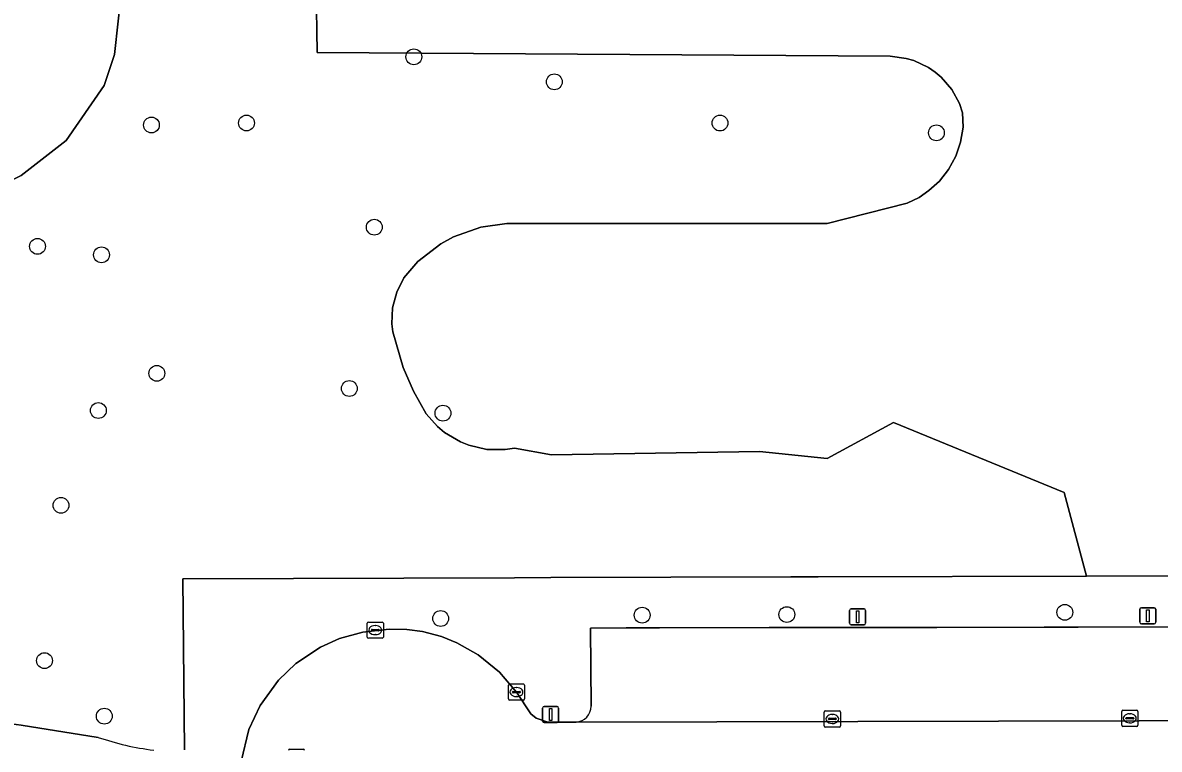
# Model space of a CAD drawing. Extents: x 160732 to 162107, y 387428 to 388479.
# Drawn here: x 161000.1 to 161070.4, y 387952.9 to 387997.8 of the extents above; entities that cross this region are included whole.
import ezdxf

# ---------------------------------------------------------------- set-up
doc = ezdxf.new("R2010")
doc.units = 0
for name, color, linetype in [('IMGEO_Boom', 7, 'Continuous'), ('IMGEO_Groenvoorziening', 7, 'Continuous'), ('IMGEO_Kolk', 7, 'Continuous'), ('IMGEO_Lichtmast', 7, 'Continuous'), ('IMGEO_Loofbos', 7, 'Continuous'), ('IMGEO_Parkeervlak_open', 7, 'Continuous'), ('IMGEO_Rijbaan_lokaal_open', 7, 'Continuous'), ('IMGEO_Rioolput', 7, 'Continuous'), ('IMGEO_Voetpad_gesloten', 7, 'Continuous'), ('IMGEO_Voetpad_open', 7, 'Continuous')]:
    doc.layers.add(name, color=color, linetype=linetype)

msp = doc.modelspace()

# ---------------------------------------------------------------- linework, layer by layer
at = {"layer": 'IMGEO_Boom'}
for centre in [(161024.294, 387995.71), (161032.989, 387994.162), (161008.063, 387991.489), (161013.943, 387991.612), (161043.235, 387991.61), (161056.621, 387991.005), (161021.849, 387985.164), (161001.017, 387983.978), (161004.978, 387983.459), (161008.398, 387976.122), (161020.308, 387975.187), (161004.784, 387973.821), (161026.095, 387973.659), (161002.468, 387967.96), (161047.366, 387961.198), (161064.564, 387961.335), (161025.957, 387960.959), (161038.417, 387961.162), (161001.448, 387958.35), (161005.147, 387954.91)]:
    msp.add_circle(centre, 0.489, dxfattribs=at)
at = {"layer": 'IMGEO_Groenvoorziening'}
for points in [[(160967.129, 387988.286), (160970.234, 387987.432), (160973.225, 387986.838), (160978.217, 387986.277), (160983.24, 387986.241), (160995.593, 387986.889), (160996.56, 387987.053), (160997.751, 387987.372), (160998.902, 387987.814), (161000, 387988.374), (161002.794, 387990.53), (161005.138, 387993.942), (161005.778, 387995.861), (161006.235, 387999.998), (161006.99, 388010.72), (161007.021, 388019.002), (161000.871, 388029.257), (161000, 388029.323), (160998.735, 388029.418), (160998.672, 388021.021), (160998.917, 388008.318), (160999.007, 388000), (160999.022, 387998.644)], [(161018.258, 388000), (161018.311, 387995.968), (161053.757, 387995.741), (161054.746, 387995.614), (161055.226, 387995.473), (161056.127, 387995.047), (161056.539, 387994.765), (161056.92, 387994.442), (161057.57, 387993.685), (161058.049, 387992.81), (161058.243, 387992.249), (161058.272, 387991.364), (161058.113, 387990.435), (161057.82, 387989.567), (161057.368, 387988.735), (161056.806, 387988.014), (161056.158, 387987.427), (161055.56, 387987), (161054.809, 387986.647), (161049.866, 387985.389), (161030.04, 387985.395), (161028.445, 387985.164), (161026.755, 387984.561), (161025.967, 387984.131), (161024.546, 387983.035), (161023.678, 387982.024), (161023.235, 387981.138), (161022.986, 387980.18), (161022.941, 387979.19), (161022.997, 387978.697), (161023.631, 387976.493), (161024.266, 387975.021), (161025.052, 387973.624), (161025.759, 387972.829), (161026.198, 387972.464), (161027.176, 387971.882), (161027.706, 387971.671), (161028.816, 387971.42), (161029.955, 387971.405), (161030.519, 387971.487), (161032.804, 387971.074), (161045.683, 387971.292), (161049.873, 387970.861), (161053.965, 387973.083), (161064.526, 387968.754), (161065.909, 387963.585), (161085.039, 387963.643)]]:
    msp.add_lwpolyline(points, dxfattribs=at)
at = {"layer": 'IMGEO_Kolk'}
for p, q in [((161021.409, 387959.81), (161021.409, 387960.662)), ((161021.484, 387960.736), (161022.336, 387960.736)), ((161021.711, 387960.279), (161022.109, 387960.279)), ((161021.897, 387960.516), (161021.922, 387960.516)), ((161022.41, 387960.662), (161022.41, 387959.81)), ((161022.336, 387959.736), (161021.484, 387959.736)), ((161021.668, 387960.23), (161021.668, 387960.242)), ((161022.106, 387960.193), (161021.708, 387960.193)), ((161021.92, 387959.956), (161021.895, 387959.956)), ((161022.152, 387960.242), (161022.152, 387960.23)), ((161030.143, 387955.978), (161030.143, 387956.83)), ((161030.218, 387956.904), (161031.07, 387956.904)), ((161031.144, 387956.83), (161031.144, 387955.978)), ((161030.402, 387956.398), (161030.402, 387956.41)), ((161030.84, 387956.361), (161030.442, 387956.361)), ((161030.445, 387956.447), (161030.843, 387956.447)), ((161030.654, 387956.124), (161030.629, 387956.124)), ((161030.631, 387956.684), (161030.656, 387956.684)), ((161030.886, 387956.41), (161030.886, 387956.398)), ((161031.07, 387955.904), (161030.218, 387955.904)), ((161049.682, 387954.314), (161049.682, 387955.166)), ((161049.757, 387955.24), (161050.609, 387955.24)), ((161049.941, 387954.734), (161049.941, 387954.746)), ((161050.379, 387954.697), (161049.981, 387954.697)), ((161049.984, 387954.783), (161050.382, 387954.783)), ((161050.17, 387955.02), (161050.195, 387955.02)), ((161050.425, 387954.746), (161050.425, 387954.734)), ((161050.683, 387955.166), (161050.683, 387954.314)), ((161068.083, 387954.355), (161068.083, 387955.207)), ((161068.158, 387955.281), (161069.01, 387955.281)), ((161068.342, 387954.775), (161068.342, 387954.787)), ((161068.78, 387954.738), (161068.382, 387954.738)), ((161068.385, 387954.824), (161068.783, 387954.824)), ((161068.571, 387955.061), (161068.596, 387955.061)), ((161068.826, 387954.787), (161068.826, 387954.775)), ((161069.084, 387955.207), (161069.084, 387954.355)), ((161050.609, 387954.24), (161049.757, 387954.24)), ((161050.193, 387954.46), (161050.168, 387954.46)), ((161069.01, 387954.281), (161068.158, 387954.281)), ((161068.594, 387954.501), (161068.569, 387954.501))]:
    msp.add_line(p, q, dxfattribs=at)
for points in [[(161021.409, 387959.81), (161021.409, 387960.662)], [(161021.484, 387960.736), (161022.336, 387960.736)], [(161022.41, 387960.662), (161022.41, 387959.81)], [(161022.336, 387959.736), (161021.484, 387959.736)], [(161030.143, 387955.978), (161030.143, 387956.83)], [(161030.218, 387956.904), (161031.07, 387956.904)], [(161031.144, 387956.83), (161031.144, 387955.978)], [(161031.07, 387955.904), (161030.218, 387955.904)], [(161049.682, 387954.314), (161049.682, 387955.166)], [(161049.757, 387955.24), (161050.609, 387955.24)], [(161050.683, 387955.166), (161050.683, 387954.314)], [(161068.083, 387954.355), (161068.083, 387955.207)], [(161068.158, 387955.281), (161069.01, 387955.281)], [(161069.084, 387955.207), (161069.084, 387954.355)], [(161050.609, 387954.24), (161049.757, 387954.24)], [(161069.01, 387954.281), (161068.158, 387954.281)]]:
    msp.add_lwpolyline(points, dxfattribs=at)
for centre, radius, start, end in [((161021.486, 387960.66), 0.0765, 91.55205, 178.44795), ((161021.486, 387960.66), 0.0765, 91.55205, 178.44795), ((161021.708, 387960.239), 0.0403, 85.87752, 175.75265), ((161022.113, 387960.241), 0.0386, 1.73085, 96.63898), ((161022.334, 387960.66), 0.0765, 1.55205, 88.44795), ((161022.334, 387960.66), 0.0765, 1.55205, 88.44795), ((161021.486, 387959.812), 0.0765, 181.55205, 268.44795), ((161021.486, 387959.812), 0.0765, 181.55205, 268.44795), ((161021.705, 387960.229), 0.0366, 178.93798, 274.71019), ((161022.109, 387960.236), 0.043, 264.86636, 352.45326), ((161022.334, 387959.812), 0.0765, 271.55205, 358.44795), ((161022.334, 387959.812), 0.0765, 271.55205, 358.44795), ((161030.22, 387956.828), 0.0765, 91.55205, 178.44795), ((161030.22, 387956.828), 0.0765, 91.55205, 178.44795), ((161031.068, 387956.828), 0.0765, 1.55205, 88.44795), ((161031.068, 387956.828), 0.0765, 1.55205, 88.44795), ((161030.442, 387956.407), 0.0403, 85.87752, 175.75265), ((161030.439, 387956.397), 0.0366, 178.93798, 274.71019), ((161030.843, 387956.404), 0.043, 264.86636, 352.45326), ((161030.847, 387956.409), 0.0386, 1.73085, 96.63898), ((161030.22, 387955.98), 0.0765, 181.55205, 268.44795), ((161030.22, 387955.98), 0.0765, 181.55205, 268.44795), ((161031.068, 387955.98), 0.0765, 271.55205, 358.44795), ((161031.068, 387955.98), 0.0765, 271.55205, 358.44795), ((161049.759, 387955.164), 0.0765, 91.55205, 178.44795), ((161049.759, 387955.164), 0.0765, 91.55205, 178.44795), ((161049.981, 387954.743), 0.0403, 85.87752, 175.75265), ((161049.978, 387954.733), 0.0366, 178.93798, 274.71019), ((161050.382, 387954.74), 0.043, 264.86636, 352.45326), ((161050.386, 387954.745), 0.0386, 1.73085, 96.63898), ((161050.607, 387955.164), 0.0765, 1.55205, 88.44795), ((161050.607, 387955.164), 0.0765, 1.55205, 88.44795), ((161068.16, 387955.205), 0.0765, 91.55205, 178.44795), ((161068.16, 387955.205), 0.0765, 91.55205, 178.44795), ((161068.382, 387954.784), 0.0403, 85.87752, 175.75265), ((161068.379, 387954.774), 0.0366, 178.93798, 274.71019), ((161068.783, 387954.781), 0.043, 264.86636, 352.45326), ((161068.787, 387954.786), 0.0386, 1.73085, 96.63898), ((161069.008, 387955.205), 0.0765, 1.55205, 88.44795), ((161069.008, 387955.205), 0.0765, 1.55205, 88.44795), ((161049.759, 387954.316), 0.0765, 181.55205, 268.44795), ((161049.759, 387954.316), 0.0765, 181.55205, 268.44795), ((161050.607, 387954.316), 0.0765, 271.55205, 358.44795), ((161050.607, 387954.316), 0.0765, 271.55205, 358.44795), ((161068.16, 387954.357), 0.0765, 181.55205, 268.44795), ((161068.16, 387954.357), 0.0765, 181.55205, 268.44795), ((161069.008, 387954.357), 0.0765, 271.55205, 358.44795), ((161069.008, 387954.357), 0.0765, 271.55205, 358.44795)]:
    msp.add_arc(centre, radius, start, end, dxfattribs=at)
for centre, major_axis, ratio, start_param, end_param in [((161021.896, 387960.236), (-0.387, 0.002), 0.722429, 4.712389, 7.853982), ((161021.921, 387960.236), (-0.39, 0.002), 0.717154, 1.570796, 4.712389), ((161030.63, 387956.404), (-0.387, 0.002), 0.722429, 4.712389, 7.853982), ((161030.655, 387956.404), (-0.39, 0.002), 0.717154, 1.570796, 4.712389), ((161050.169, 387954.74), (-0.387, 0.002), 0.722429, 4.712389, 7.853982), ((161050.194, 387954.74), (-0.39, 0.002), 0.717154, 1.570796, 4.712389), ((161068.57, 387954.781), (-0.387, 0.002), 0.722429, 4.712389, 7.853982), ((161068.595, 387954.781), (-0.39, 0.002), 0.717154, 1.570796, 4.712389)]:
    msp.add_ellipse(centre, major_axis=major_axis, ratio=ratio, start_param=start_param, end_param=end_param, dxfattribs=at)
at = {"layer": 'IMGEO_Lichtmast'}
for p, q in [((161051.253, 387960.659), (161051.253, 387961.459)), ((161051.253, 387961.459), (161051.253, 387960.659)), ((161051.353, 387961.559), (161052.143, 387961.559)), ((161052.143, 387961.559), (161051.353, 387961.559)), ((161052.243, 387961.459), (161052.243, 387960.659)), ((161052.243, 387960.659), (161052.243, 387961.459)), ((161069.202, 387960.726), (161069.202, 387961.526)), ((161069.202, 387961.526), (161069.202, 387960.726)), ((161069.302, 387961.626), (161070.092, 387961.626)), ((161070.092, 387961.626), (161069.302, 387961.626)), ((161070.192, 387961.526), (161070.192, 387960.726)), ((161070.192, 387960.726), (161070.192, 387961.526)), ((161052.143, 387960.559), (161051.353, 387960.559)), ((161051.353, 387960.559), (161052.143, 387960.559)), ((161070.092, 387960.626), (161069.302, 387960.626)), ((161069.302, 387960.626), (161070.092, 387960.626)), ((161032.262, 387954.613), (161032.262, 387955.413)), ((161032.262, 387955.413), (161032.262, 387954.613)), ((161032.362, 387955.513), (161033.152, 387955.513)), ((161033.152, 387955.513), (161032.362, 387955.513)), ((161033.252, 387955.413), (161033.252, 387954.613)), ((161033.252, 387954.613), (161033.252, 387955.413)), ((161033.152, 387954.513), (161032.362, 387954.513)), ((161032.362, 387954.513), (161033.152, 387954.513))]:
    msp.add_line(p, q, dxfattribs=at)
for points in [[(161051.673, 387961.434), (161051.823, 387961.434), (161051.823, 387960.684), (161051.673, 387960.684), (161051.673, 387961.434)], [(161069.622, 387961.501), (161069.772, 387961.501), (161069.772, 387960.751), (161069.622, 387960.751), (161069.622, 387961.501)], [(161032.682, 387955.388), (161032.832, 387955.388), (161032.832, 387954.638), (161032.682, 387954.638), (161032.682, 387955.388)]]:
    msp.add_lwpolyline(points, dxfattribs=at)
for centre, start, end in [((161051.353, 387961.459), 90, 180), ((161051.353, 387961.459), 90, 180), ((161052.143, 387961.459), 0, 90), ((161052.143, 387961.459), 360, 90), ((161069.302, 387961.526), 90, 180), ((161069.302, 387961.526), 90, 180), ((161070.092, 387961.526), 0, 90), ((161070.092, 387961.526), 360, 90), ((161051.353, 387960.659), 180, 270), ((161051.353, 387960.659), 180, 270), ((161052.143, 387960.659), 270, 0), ((161052.143, 387960.659), 270, 0), ((161069.302, 387960.726), 180, 270), ((161069.302, 387960.726), 180, 270), ((161070.092, 387960.726), 270, 0), ((161070.092, 387960.726), 270, 0), ((161032.362, 387955.413), 90, 180), ((161032.362, 387955.413), 90, 180), ((161033.152, 387955.413), 0, 90), ((161033.152, 387955.413), 360, 90), ((161032.362, 387954.613), 180, 270), ((161032.362, 387954.613), 180, 270), ((161033.152, 387954.613), 270, 0), ((161033.152, 387954.613), 270, 0)]:
    msp.add_arc(centre, 0.1, start, end, dxfattribs=at)
at = {"layer": 'IMGEO_Loofbos'}
for points in [[(160998.962, 388038.845), (160998.761, 388032.914), (160998.735, 388029.418), (161000, 388029.323), (161000.871, 388029.257), (161007.021, 388019.002), (161006.99, 388010.72), (161006.235, 387999.998), (161005.778, 387995.861), (161005.138, 387993.942), (161002.794, 387990.53), (161000, 387988.374), (160998.902, 387987.814), (160997.751, 387987.372), (160996.56, 387987.053), (160995.593, 387986.889), (160983.24, 387986.241), (160978.217, 387986.277), (160973.225, 387986.838), (160970.234, 387987.432), (160967.129, 387988.286)], [(161010.109, 387952.836), (161009.997, 387963.415), (161030.521, 387963.477), (161032.769, 387963.484), (161047.618, 387963.529), (161049.31, 387963.534), (161065.909, 387963.585), (161064.526, 387968.754), (161053.965, 387973.083), (161049.873, 387970.861), (161045.683, 387971.292), (161032.804, 387971.074), (161030.519, 387971.487), (161029.955, 387971.405), (161028.816, 387971.42), (161027.706, 387971.671), (161027.176, 387971.882), (161026.198, 387972.464), (161025.759, 387972.829), (161025.052, 387973.624), (161024.266, 387975.021), (161023.631, 387976.493), (161022.997, 387978.697), (161022.941, 387979.19), (161022.986, 387980.18), (161023.235, 387981.138), (161023.678, 387982.024), (161024.546, 387983.035), (161025.967, 387984.131), (161026.755, 387984.561), (161028.445, 387985.164), (161030.04, 387985.395), (161049.866, 387985.389), (161054.809, 387986.647), (161055.56, 387987), (161056.158, 387987.427), (161056.806, 387988.014), (161057.368, 387988.735), (161057.82, 387989.567), (161058.113, 387990.435), (161058.272, 387991.364), (161058.243, 387992.249), (161058.049, 387992.81), (161057.57, 387993.685), (161056.92, 387994.442), (161056.539, 387994.765), (161056.127, 387995.047), (161055.226, 387995.473), (161054.746, 387995.614), (161053.757, 387995.741), (161018.311, 387995.968), (161018.258, 388000)], [(160964.163, 387982.562), (160961.623, 387971.888), (160987.839, 387964.259), (160988.553, 387963.92), (160989.857, 387963.027), (160990.946, 387961.882), (160991.773, 387960.537), (160992.303, 387959.048), (160992.448, 387958.271), (160992.492, 387956.692), (160992.274, 387955.362), (160999.703, 387954.394), (161000, 387954.348), (161004.775, 387953.601)]]:
    msp.add_lwpolyline(points, dxfattribs=at)
msp.add_arc((161010.232, 387969.434), 16.747, 250.98329, 263.05187, dxfattribs=at)
at = {"layer": 'IMGEO_Parkeervlak_open'}
for points in [[(161085.687, 387955.644), (161085.642, 387960.46), (161065.382, 387960.423), (161063.286, 387960.42), (161056.647, 387960.398), (161054.547, 387960.397), (161048.371, 387960.395), (161046.276, 387960.408), (161039.495, 387960.378), (161037.425, 387960.384), (161035.219, 387960.365), (161035.256, 387955.531)], [(161034.34, 387954.542), (161086.596, 387954.673)]]:
    msp.add_lwpolyline(points, dxfattribs=at)
msp.add_arc((161034.272, 387955.524), 0.984, 273.95501, 0.43402, dxfattribs=at)
at = {"layer": 'IMGEO_Rijbaan_lokaal_open'}
msp.add_lwpolyline([(161086.596, 387954.673), (161034.34, 387954.542), (161032.594, 387954.537), (161031.857, 387954.787), (161031.532, 387955.061), (161030.644, 387956.404), (161029.597, 387957.629), (161028.282, 387958.707), (161026.948, 387959.46), (161025.999, 387959.845), (161024.823, 387960.148), (161023.867, 387960.271), (161022.76, 387960.298), (161021.149, 387960.119), (161019.698, 387959.723), (161018.512, 387959.192), (161016.999, 387958.178), (161015.918, 387957.14), (161014.783, 387955.563), (161014.096, 387954.087), (161013.606, 387952.101)], dxfattribs=at)
at = {"layer": 'IMGEO_Rioolput'}
msp.add_line((161016.61, 387952.864), (161017.462, 387952.864), dxfattribs=at)
msp.add_lwpolyline([(161016.61, 387952.864), (161017.462, 387952.864)], dxfattribs=at)
for centre, start, end in [((161016.612, 387952.788), 91.55205, 178.44795), ((161016.612, 387952.788), 91.55205, 178.44795), ((161017.46, 387952.788), 1.55205, 88.44795), ((161017.46, 387952.788), 1.55205, 88.44795)]:
    msp.add_arc(centre, 0.0765, start, end, dxfattribs=at)
at = {"layer": 'IMGEO_Voetpad_gesloten'}
msp.add_lwpolyline([(161004.775, 387953.601), (161000, 387954.348), (160999.703, 387954.394), (160992.274, 387955.362), (160988.433, 387955.863), (160986.688, 387956.279), (160984.084, 387957.018), (160967.739, 387961.654)], dxfattribs=at)
msp.add_arc((161010.232, 387969.434), 16.747, 250.98329, 263.05187, dxfattribs=at)
at = {"layer": 'IMGEO_Voetpad_open'}
for points in [[(161035.256, 387955.531), (161035.219, 387960.365), (161037.425, 387960.384), (161039.495, 387960.378), (161046.276, 387960.408), (161048.371, 387960.395), (161054.547, 387960.397), (161056.647, 387960.398), (161063.286, 387960.42), (161065.382, 387960.423), (161085.642, 387960.46), (161085.039, 387963.643), (161065.909, 387963.585), (161049.31, 387963.534), (161047.618, 387963.529), (161032.769, 387963.484), (161030.521, 387963.477), (161009.997, 387963.415), (161010.109, 387952.836)], [(161013.606, 387952.101), (161014.096, 387954.087), (161014.783, 387955.563), (161015.918, 387957.14), (161016.999, 387958.178), (161018.512, 387959.192), (161019.698, 387959.723), (161021.149, 387960.119), (161022.76, 387960.298), (161023.867, 387960.271), (161024.823, 387960.148), (161025.999, 387959.845), (161026.948, 387959.46), (161028.282, 387958.707), (161029.597, 387957.629), (161030.644, 387956.404), (161031.532, 387955.061), (161031.857, 387954.787), (161032.594, 387954.537), (161034.34, 387954.542)]]:
    msp.add_lwpolyline(points, dxfattribs=at)
msp.add_arc((161034.272, 387955.524), 0.984, 273.95501, 0.43402, dxfattribs=at)

doc.saveas('drawing.dxf')
